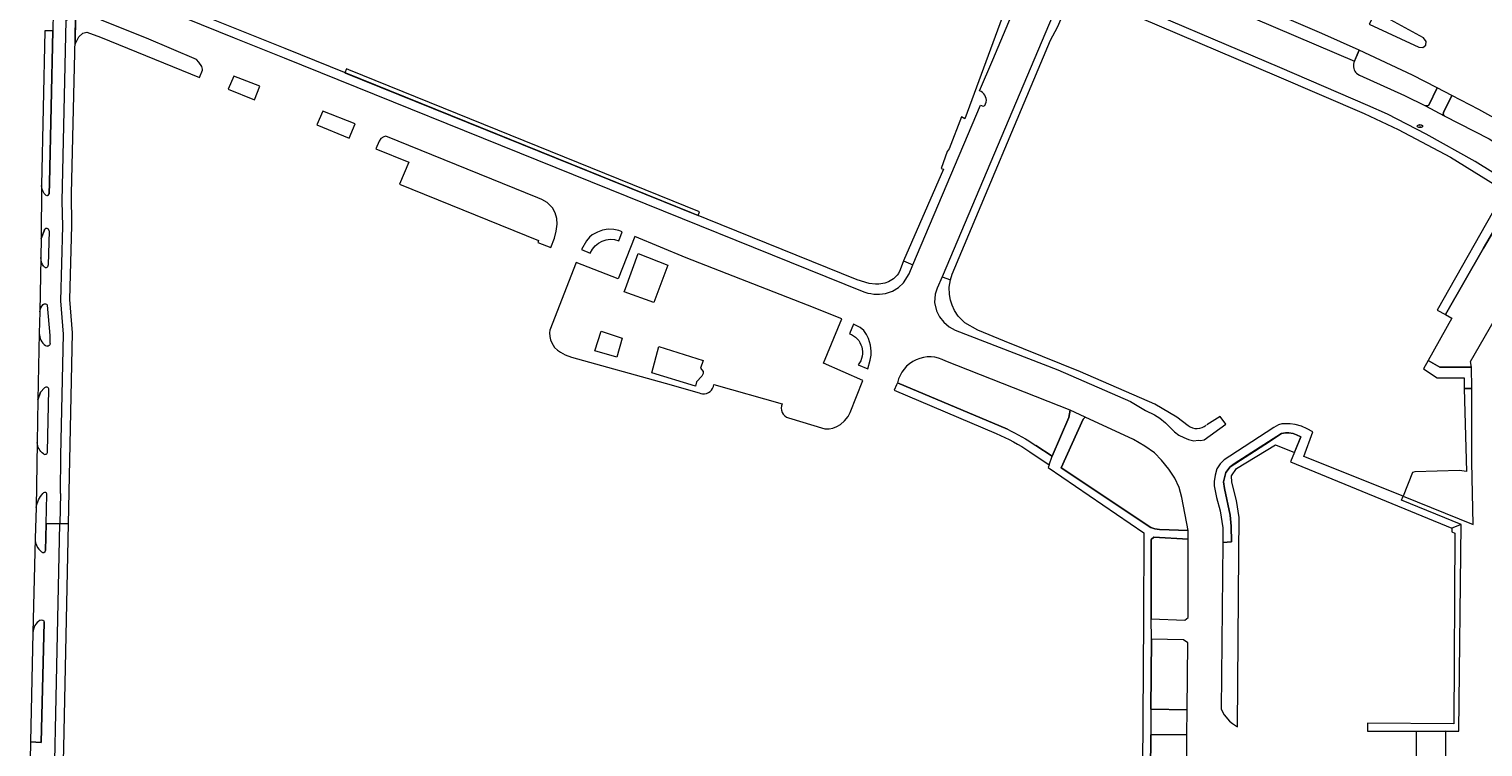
# Model space of a CAD drawing. Header units: metres. Extents: x 209813 to 223847, y 571801 to 587119.
# Tile 344 of 656: x 221450 to 221719, y 575822 to 575955. Entities that reach past the tile are written whole.
import ezdxf
from ezdxf.enums import TextEntityAlignment as Align

# ---------------------------------------------------------------- set-up
doc = ezdxf.new("R2010")
doc.units = ezdxf.units.M
for name, color, linetype, lineweight in [('B-RO-GR-BEPLANTING_CULTUUR_HEESTERS-GV', 8, 'Continuous', 0), ('B-RO-GR-BEPLANTING_CULTUUR_ROOS-GV', 8, 'Continuous', 0), ('B-RO-GR-GROENVOORZIENING-GV', 8, 'Continuous', 0), ('B-RO-GR-HAAG-GV', 8, 'Continuous', 0), ('B-RO-KL-WATER_BRANDLEIDING_PUT-S', 8, 'Continuous', 0), ('B-RO-OG-TERREIN_CULTUURSCHEIDING-GV', 8, 'Continuous', 0), ('B-RO-VH-VERHARDING_STRAATBAKSTEEN-GV', 8, 'Continuous', 0), ('B-RO-VH-VERHARDING_TEGEL-GV', 8, 'Continuous', 0)]:
    doc.layers.add(name, color=color, linetype=linetype, lineweight=lineweight)
doc.styles.add('NLCS-ISO', font='txt')

# ---------------------------------------------------------------- blocks, each defined once
blk = doc.blocks.new('SKL-WATER_BRANDKRAAN_BRANDPUT-SO')
at = {"color": 0, "linetype": 'ByBlock', "lineweight": 18}
blk.add_ellipse((0, 0), major_axis=(2.5, 0), ratio=0.54, dxfattribs=at)
at = {"color": 0, "linetype": 'ByBlock', "lineweight": 18, "style": 'NLCS-ISO'}
blk.add_text('bk', height=1.5, dxfattribs=at).set_placement((0.2, 0), align=Align.MIDDLE_CENTER)

msp = doc.modelspace()

# ---------------------------------------------------------------- linework, layer by layer
at = {"layer": 'B-RO-GR-BEPLANTING_CULTUUR_HEESTERS-GV', "flags": 128}
msp.add_lwpolyline([(221673.157, 575958.776), (221695.281, 575949.301), (221696.167, 575951.368), (221689.27, 575954.442), (221675.394, 575960.409), (221673.523, 575961.142)], close=True, dxfattribs=at)
for points in [[(221453.419, 575924.74), (221453.501, 575926.79), (221454.099, 575954.959), (221452.608, 575954.943), (221452.006, 575926.286)], [(221558.995, 575916.019), (221559.612, 575917.685), (221559, 575917.927), (221558.07, 575918.137), (221557.046, 575918.156), (221555.948, 575917.961), (221555.019, 575917.606), (221554.064, 575917.104), (221553.541, 575916.673), (221553.028, 575915.992), (221552.051, 575914.4), (221553.709, 575913.749)], [(221605.109, 575892.286), (221605.579, 575893.878), (221605.731, 575894.824), (221605.747, 575895.572), (221605.652, 575896.662), (221605.254, 575897.916), (221604.892, 575898.617), (221604.363, 575899.357), (221603.693, 575899.917), (221603.223, 575900.2), (221602.46, 575900.548), (221601.723, 575898.79)], [(221603.351, 575893.037), (221605.109, 575892.286)], [(221450.408, 575843.326), (221449.988, 575823.091), (221451.984, 575822.986), (221452.497, 575845.286)]]:
    msp.add_lwpolyline(points, dxfattribs=at)
at = {"layer": 'B-RO-GR-BEPLANTING_CULTUUR_HEESTERS-GV'}
for points in [[(221453.161, 575924.391, 0.3073462), (221453.419, 575924.74)], [(221553.709, 575913.749, -0.4105268), (221558.995, 575916.019)], [(221601.723, 575898.79, -0.5113155), (221603.351, 575893.037)], [(221451.775, 575845.663, 0.2447817), (221450.408, 575843.326)]]:
    msp.add_lwpolyline(points, format="xyb", dxfattribs=at)
at = {"layer": 'B-RO-GR-BEPLANTING_CULTUUR_ROOS-GV', "flags": 128}
for points in [[(221452.637, 575918.19), (221451.947, 575916.431), (221451.903, 575912.936)], [(221453.609, 575896.953), (221453.608, 575898.462), (221453.113, 575904.062)], [(221451.707, 575902.867), (221451.611, 575898.879)], [(221452.777, 575896.576), (221453.043, 575896.457)], [(221452.576, 575888.743), (221451.811, 575887.937), (221451.344, 575886.545), (221451.219, 575878.63)], [(221453.156, 575876.882), (221453.369, 575888.423)], [(221452.872, 575863.549), (221453.028, 575868.951), (221453.008, 575869.107), (221452.928, 575869.244)], [(221451.004, 575866.586), (221450.817, 575860.813)], [(221452.76, 575858.614), (221452.872, 575863.549)]]:
    msp.add_lwpolyline(points, dxfattribs=at)
at = {"layer": 'B-RO-GR-BEPLANTING_CULTUUR_ROOS-GV'}
for points in [[(221452.453, 575911.27, 0.7596088), (221453.281, 575911.516)], [(221451.611, 575898.879, 0.2364893), (221452.777, 575896.576)], [(221453.369, 575888.423, 0.6943475), (221452.57, 575888.731)], [(221452.398, 575876.507, 0.6239831), (221453.149, 575876.89)], [(221452.928, 575869.244, 0.5133094), (221452.289, 575869.172)], [(221450.817, 575860.813, 0.234419), (221452.019, 575858.336)], [(221452.019, 575858.336, 0.6792394), (221452.76, 575858.614)]]:
    msp.add_lwpolyline(points, format="xyb", dxfattribs=at)
at = {"layer": 'B-RO-GR-GROENVOORZIENING-GV', "flags": 128}
msp.add_lwpolyline([(221508.219, 575947.169), (221573.678, 575920.694), (221573.954, 575921.362), (221508.976, 575947.697), (221508.542, 575947.891)], close=True, dxfattribs=at)
at = {"layer": 'B-RO-GR-HAAG-GV', "flags": 128}
msp.add_lwpolyline([(221508.542, 575947.891), (221508.219, 575947.169), (221573.678, 575920.694), (221573.954, 575921.362), (221508.976, 575947.697)], close=True, dxfattribs=at)
at = {"layer": 'B-RO-OG-TERREIN_CULTUURSCHEIDING-GV', "flags": 128}
for points in [[(221459.664, 575958.436), (221458.318, 575957.684), (221458.235, 575952.492), (221458.949, 575953.833), (221459.689, 575954.481), (221460.421, 575954.699), (221462.95, 575953.743), (221481.273, 575946.314), (221481.863, 575947.649), (221481.878, 575947.864), (221481.72, 575948.332), (221481.184, 575949.106), (221480.715, 575949.617), (221471.468, 575953.56), (221463.554, 575956.761), (221460.353, 575958.176)], [(221696.215, 575946.726), (221704.584, 575942.979), (221708.486, 575941.014), (221708.832, 575941.014), (221709.056, 575941.144), (221710.649, 575944.368), (221706.086, 575946.75), (221696.167, 575951.368), (221695.184, 575949.05), (221695.123, 575948.788), (221695.099, 575948.521), (221695.112, 575948.252), (221695.162, 575947.988), (221695.248, 575947.733), (221695.368, 575947.493), (221695.521, 575947.271), (221695.702, 575947.073), (221695.909, 575946.901)], [(221491.492, 575942.171), (221492.459, 575944.658), (221487.672, 575946.553), (221486.626, 575944.144)], [(221713.355, 575942.98), (221711.777, 575939.79), (221711.742, 575939.438), (221711.955, 575939.211), (221720.234, 575934.89), (221731.182, 575927.985), (221745.561, 575918.82), (221757.586, 575911.069), (221758.84, 575910.129), (221760.007, 575909.058), (221761.554, 575907.302), (221771.208, 575901.016), (221774.083, 575904.973), (221763.393, 575912.574), (221758.224, 575916.119), (221746.108, 575924.045), (221736.808, 575929.794), (221728.764, 575934.544), (221718.34, 575940.369)], [(221503.039, 575937.49), (221509.032, 575935.06), (221510.113, 575937.668), (221504.135, 575940.034)], [(221546.385, 575914.744), (221547.062, 575916.494), (221547.384, 575917.814), (221547.563, 575919.101), (221547.498, 575920.153), (221547.195, 575921.222), (221546.71, 575922.138), (221545.7, 575923.136), (221544.754, 575923.643), (221543.977, 575923.975), (221515.854, 575935.403), (221515.469, 575935.266), (221514.879, 575934.967), (221514.607, 575934.458), (221513.998, 575933.047), (221520.087, 575930.578), (221518.375, 575926.541), (221544.128, 575916.077), (221543.982, 575915.69)], [(221731.194, 575918.581), (221726.833, 575920.198), (221723.728, 575922.333), (221719.213, 575914.648), (221712.149, 575902.329), (221713.316, 575901.685), (221708.931, 575893.828), (221711.102, 575892.597), (221716.96, 575892.576), (221716.815, 575893.621), (221725.808, 575909.297)], [(221560.238, 575907.191), (221562.56, 575913.675), (221568.05, 575911.513), (221565.455, 575904.592), (221559.998, 575906.522)], [(221555.739, 575899.235), (221559.599, 575897.937), (221558.634, 575894.443), (221554.541, 575895.641)], [(221566.387, 575896.44), (221574.638, 575893.844), (221574.139, 575892.38), (221574.605, 575891.781), (221574.638, 575891.415), (221574.405, 575890.883), (221573.407, 575889.885), (221573.208, 575889.086), (221565.089, 575891.515)], [(221717.042, 575888.614), (221715.657, 575888.626), (221716.033, 575873.244), (221714.758, 575873.454), (221706.472, 575873.206), (221706.055, 575873.056), (221704.349, 575868.659), (221717.283, 575863.415), (221717.06, 575874.992)], [(221645.435, 575883.296), (221645.009, 575882.946), (221640.964, 575873.928), (221657.549, 575862.855), (221658.321, 575862.615), (221659.203, 575862.491), (221664.506, 575862.323), (221663.346, 575868.389), (221662.807, 575870.275), (221662.038, 575872.009), (221660.933, 575873.677), (221659.577, 575875.338), (221658.239, 575876.688), (221656.446, 575877.938), (221654.389, 575879.146)], [(221673.603, 575825.869), (221673.879, 575858.067), (221673.968, 575864.68), (221673.432, 575867.882), (221672.568, 575871.238), (221672.524, 575872.43), (221673.475, 575873.801), (221680.651, 575878.183), (221684.182, 575876.76), (221685.343, 575879.64), (221684.587, 575880.051), (221683.925, 575880.307), (221683.167, 575880.398), (221682.514, 575880.392), (221681.813, 575880.281), (221672.997, 575874.639), (221672.256, 575874.124), (221671.498, 575873.076), (221671.065, 575871.336), (221671.206, 575870.064), (221672.283, 575865.128), (221672.464, 575863.097), (221672.506, 575860.177), (221670.913, 575860.061), (221670.588, 575829.176), (221671.146, 575828.114), (221672.155, 575826.952), (221672.696, 575826.508)], [(221657.65, 575845.891), (221663.87, 575845.696), (221664.498, 575846.197), (221664.52, 575860.676), (221658.126, 575861.053), (221657.664, 575860.643)], [(221657.591, 575829.143), (221664.32, 575829.073), (221664.449, 575841.444), (221663.648, 575842.009), (221657.726, 575842.139)], [(221664.272, 575824.492), (221657.551, 575824.41), (221657.447, 575810.704), (221662.459, 575810.634), (221662.459, 575811.072), (221663.311, 575811.06), (221664.16, 575811.454)]]:
    msp.add_lwpolyline(points, close=True, dxfattribs=at)
for points in [[(221590.442, 575883.166), (221597.145, 575881.157), (221597.955, 575881.156), (221598.647, 575881.303), (221599.383, 575881.574), (221600.091, 575881.966), (221600.808, 575882.636), (221601.465, 575883.448), (221601.856, 575884.149), (221604.217, 575890.132), (221596.913, 575893.35), (221600.323, 575901.55), (221593.985, 575904.093), (221571.497, 575912.865), (221561.961, 575916.832), (221558.88, 575908.979), (221551.098, 575912.019), (221546.192, 575899.463)], [(221546.192, 575899.463), (221546.168, 575898.932), (221546.209, 575898.26), (221546.331, 575897.63), (221546.56, 575897.072), (221547.057, 575896.223), (221547.603, 575895.755), (221548.193, 575895.342), (221549.037, 575894.86), (221550.213, 575894.461), (221567.583, 575889.606), (221573.897, 575887.819), (221574.2, 575887.705), (221574.519, 575887.644)], [(221639.309, 575876.09), (221642.386, 575883.232), (221642.596, 575884.584), (221619.563, 575893.715)], [(221576.576, 575889.355), (221589.257, 575885.775)], [(221610.632, 575889.701), (221630.985, 575881.069)], [(221636.233, 575878.068), (221639.309, 575876.09)]]:
    msp.add_lwpolyline(points, dxfattribs=at)
at = {"layer": 'B-RO-OG-TERREIN_CULTUURSCHEIDING-GV'}
for points in [[(221619.563, 575893.715, 0.5034273), (221610.632, 575889.701)], [(221574.519, 575887.644, 0.4193427), (221576.576, 575889.355)], [(221589.257, 575885.775, 0.4458756), (221590.442, 575883.166)], [(221630.985, 575881.069, -0.0397004), (221636.233, 575878.068)]]:
    msp.add_lwpolyline(points, format="xyb", dxfattribs=at)
at = {"layer": 'B-RO-VH-VERHARDING_STRAATBAKSTEEN-GV', "flags": 128}
msp.add_lwpolyline([(221706.612, 575796.066), (221712.166, 575796.069), (221712.26, 575825.072), (221706.729, 575824.998)], close=True, dxfattribs=at)
at = {"layer": 'B-RO-VH-VERHARDING_TEGEL-GV', "flags": 128}
for points in [[(221454.48, 575973.193), (221454.36, 575968.835), (221454.099, 575954.959), (221453.501, 575926.79), (221453.419, 575924.74)], [(221455.521, 575869.132), (221455.614, 575876.184), (221456.077, 575898.727), (221455.593, 575904.912), (221455.966, 575918.725), (221455.86, 575923.35), (221456.621, 575956.836), (221456.813, 575966.15)], [(221458.505, 575966.134), (221461.765, 575964.136), (221469.692, 575960.971), (221487.745, 575953.651), (221497.011, 575949.943), (221604.083, 575906.681)], [(221611.754, 575912.284), (221611.149, 575910.656), (221610.803, 575909.936), (221610.572, 575909.612), (221609.878, 575908.962), (221608.972, 575908.434), (221608.302, 575908.162), (221607.152, 575907.989), (221606.527, 575907.968), (221605.382, 575908.1), (221603.134, 575908.79), (221497.152, 575951.645), (221469.703, 575962.718), (221462.726, 575965.516), (221462.493, 575965.631), (221458.524, 575968.011)], [(221632.01, 575962.685), (221630.021, 575957.414), (221623.111, 575938.63), (221622.466, 575938.983), (221620.179, 575933.074), (221619.835, 575932.542), (221618.714, 575929.437), (221619.137, 575929.27), (221611.754, 575912.284), (221613.473, 575911.526), (221626.015, 575941.133), (221626.499, 575940.987), (221626.821, 575941.125), (221627.088, 575941.744)], [(221769.231, 575886.178), (221765.006, 575890.197), (221764.139, 575891.394), (221761.592, 575895.982), (221758.704, 575901.939), (221757.832, 575903.241), (221755.224, 575906.194), (221752.861, 575908.238), (221751.567, 575909.139), (221724.686, 575926.297), (221717.694, 575930.691), (221708.613, 575935.808), (221701.431, 575939.46), (221697.796, 575941.094), (221681.451, 575948.131), (221648.897, 575962.02), (221646.929, 575962.74), (221645.347, 575962.834), (221643.801, 575962.459), (221642.362, 575961.812), (221641.145, 575960.829), (221640.21, 575959.561), (221640.058, 575959.238)], [(221641.636, 575958.715), (221642.347, 575959.679), (221643.232, 575960.394), (221644.338, 575960.891), (221645.495, 575961.172), (221646.597, 575961.107), (221648.249, 575960.503), (221680.875, 575946.582), (221697.125, 575939.587), (221703.398, 575936.653), (221713.095, 575931.503), (221723.174, 575925.248)], [(221457.027, 575863.524), (221457.762, 575898.919), (221457.276, 575905.103), (221457.629, 575918.841), (221457.585, 575924.695), (221458.258, 575953.47), (221458.318, 575957.684), (221456.621, 575956.836)], [(221628.271, 575949.561), (221632.752, 575960.14)], [(221625.838, 575943.819), (221628.271, 575949.561)], [(221452.006, 575926.286), (221451.947, 575916.431)], [(221453.161, 575924.391), (221453.007, 575924.367), (221452.856, 575924.405)], [(221451.947, 575916.431), (221452.637, 575918.19)], [(221453.412, 575917.851), (221453.283, 575911.494)], [(221451.903, 575912.936), (221451.707, 575902.867)], [(221608.418, 575906.232), (221609.684, 575906.669), (221610.799, 575907.325), (221611.748, 575908.219), (221612.767, 575909.86), (221613.473, 575911.526)], [(221618.885, 575909.361), (221617.983, 575907.227), (221617.631, 575906.107), (221617.516, 575904.563), (221617.832, 575903.003), (221618.391, 575901.907), (221619.203, 575900.899), (221620.197, 575900.054), (221621.334, 575899.413), (221640.323, 575892.104), (221653.783, 575886.227), (221656.602, 575884.561), (221658.232, 575883.761), (221659.27, 575883.133), (221660.305, 575882.256), (221661.985, 575880.59), (221662.763, 575880), (221663.66, 575879.54), (221664.522, 575879.175), (221665.54, 575878.916), (221666.368, 575879.026), (221666.763, 575878.975), (221667.453, 575879.134), (221671.45, 575882.02), (221670.397, 575883.438), (221667.957, 575881.868)], [(221664.476, 575881.736), (221662.413, 575883.288), (221658.306, 575885.729), (221644.569, 575891.71), (221630.457, 575897.411), (221625.536, 575899.458), (221623.111, 575900.804), (221621.868, 575902.069), (221621.181, 575903.061), (221620.733, 575904.084), (221620.475, 575904.996), (221620.256, 575906.076), (221620.232, 575907.438), (221620.44, 575908.75)], [(221451.611, 575898.879), (221451.344, 575886.545), (221451.811, 575887.937), (221452.576, 575888.743)], [(221610.468, 575889.328), (221610.025, 575888.319), (221628.913, 575880.294)], [(221630.985, 575881.069), (221610.632, 575889.701), (221610.468, 575889.328)], [(221657.591, 575829.143), (221657.726, 575842.139), (221657.65, 575845.891), (221657.664, 575860.643), (221658.126, 575861.053), (221664.52, 575860.676), (221664.506, 575862.323), (221659.203, 575862.491), (221658.321, 575862.615), (221657.549, 575862.855), (221640.964, 575873.928), (221645.009, 575882.946), (221645.435, 575883.296), (221642.596, 575884.584), (221642.386, 575883.232), (221639.309, 575876.09)], [(221715.083, 575863.423), (221704.02, 575867.924), (221704.349, 575868.659), (221685.935, 575876.038), (221687.566, 575880.593), (221686.557, 575881.17), (221685.493, 575881.632), (221684.346, 575881.964), (221683.397, 575882.081), (221681.854, 575882.061), (221681.235, 575881.865), (221680.34, 575881.388), (221672.181, 575876.095), (221671.165, 575875.417), (221670.434, 575874.653), (221669.831, 575873.71), (221669.463, 575872.539), (221669.297, 575871.366), (221669.277, 575870.594), (221669.729, 575868.394), (221670.428, 575865.942), (221670.942, 575862.769), (221670.913, 575860.061), (221672.506, 575860.177), (221672.464, 575863.097), (221672.283, 575865.128), (221671.206, 575870.064), (221671.065, 575871.336), (221671.498, 575873.076), (221672.256, 575874.124), (221678.718, 575878.271), (221681.813, 575880.281), (221682.514, 575880.392), (221683.167, 575880.398), (221683.925, 575880.307), (221684.587, 575880.051), (221685.343, 575879.64), (221683.48, 575875.019), (221713.356, 575862.74)], [(221451.219, 575878.63), (221451.004, 575866.586)], [(221635.154, 575876.899), (221638.714, 575874.469), (221639.309, 575876.09), (221636.233, 575878.068)], [(221638.714, 575874.469), (221638.53, 575873.96), (221656.288, 575861.851), (221656.215, 575845.821), (221655.812, 575790.82), (221656.491, 575771.456), (221655.612, 575771.455), (221655.643, 575769.461), (221656.861, 575769.455), (221658.187, 575741.347), (221659.952, 575741.256), (221658.324, 575769.763), (221658.142, 575771.618), (221657.406, 575787.112), (221657.453, 575791.089), (221657.477, 575805.71), (221657.447, 575810.704), (221657.551, 575824.41)], [(221455.521, 575869.132), (221455.4, 575863.534)], [(221454.153, 575765.649), (221453.848, 575768.125), (221453.67, 575780.38), (221453.73, 575784.404), (221455.4, 575863.534), (221452.872, 575863.549), (221452.76, 575858.614)], [(221455.937, 575812.121), (221456.166, 575822.053), (221457.027, 575863.524), (221455.4, 575863.534)], [(221450.817, 575860.813), (221450.408, 575843.326)], [(221452.497, 575845.286), (221451.984, 575822.986), (221449.988, 575823.091), (221449.719, 575809.673), (221451.691, 575809.646), (221451.42, 575794.914)]]:
    msp.add_lwpolyline(points, dxfattribs=at)
for points in [[(221641.636, 575958.715), (221640.058, 575959.238), (221639.457, 575957.956), (221618.885, 575909.361), (221620.44, 575908.75), (221620.765, 575909.841), (221638.961, 575953.198), (221640.251, 575955.603)], [(221699.286, 575958.494), (221697.998, 575956.206), (221707.224, 575951.93), (221707.956, 575951.843), (221708.497, 575952.297), (221708.596, 575952.972), (221708.1, 575953.614)], [(221711.955, 575939.211), (221711.742, 575939.438), (221711.777, 575939.79), (221713.355, 575942.98), (221710.649, 575944.368), (221709.056, 575941.144), (221708.832, 575941.014), (221708.486, 575941.014)], [(221712.149, 575902.329), (221719.213, 575914.648), (221724.824, 575924.198), (221723.174, 575925.248), (221710.624, 575903.171)], [(221710.601, 575890.609), (221715.609, 575890.582), (221715.657, 575888.626), (221717.042, 575888.614), (221716.96, 575892.576), (221711.102, 575892.597), (221708.931, 575893.828), (221708.069, 575892.284)], [(221715.083, 575863.423), (221713.356, 575862.74), (221713.348, 575862.04), (221713.916, 575861.809), (221713.721, 575826.434), (221697.749, 575826.585), (221697.735, 575825.093), (221712.26, 575825.072), (221714.633, 575825.084)], [(221664.32, 575829.073), (221657.591, 575829.143), (221657.551, 575824.41), (221664.272, 575824.492)]]:
    msp.add_lwpolyline(points, close=True, dxfattribs=at)
at = {"layer": 'B-RO-VH-VERHARDING_TEGEL-GV'}
for points in [[(221627.088, 575941.744, 0.3461242), (221625.838, 575943.819)], [(221452.856, 575924.405, -0.2031591), (221452.006, 575926.286)], [(221452.453, 575911.27, -0.1676321), (221451.903, 575912.936)], [(221604.083, 575906.681, 0.1465112), (221608.418, 575906.232)], [(221451.707, 575902.867, -0.1662794), (221452.323, 575904.174)], [(221452.323, 575904.174, -0.5568953), (221453.113, 575904.062)], [(221453.609, 575896.953, -0.4519998), (221453.043, 575896.457)], [(221628.913, 575880.294, -0.0440234), (221635.154, 575876.899)], [(221452.398, 575876.507, -0.2306215), (221451.219, 575878.63)], [(221451.004, 575866.586, -0.1325696), (221452.289, 575869.172)], [(221451.775, 575845.663, -0.6183157), (221452.497, 575845.286)]]:
    msp.add_lwpolyline(points, format="xyb", dxfattribs=at)
for centre, radius, start, end in [((221452.949, 575917.856), 0.463, 359.41062, 155.66202), ((221666.091, 575883.98), 2.765, 234.24744, 309.39721)]:
    msp.add_arc(centre, radius, start, end, dxfattribs=at)

# ---------------------------------------------------------------- block references
at = {"layer": 'B-RO-KL-WATER_BRANDLEIDING_PUT-S', "xscale": 0.2, "yscale": 0.2, "zscale": 0.2}
msp.add_blockref('SKL-WATER_BRANDKRAAN_BRANDPUT-SO', (221707.44, 575937.278), dxfattribs=at)

doc.saveas('drawing.dxf')
